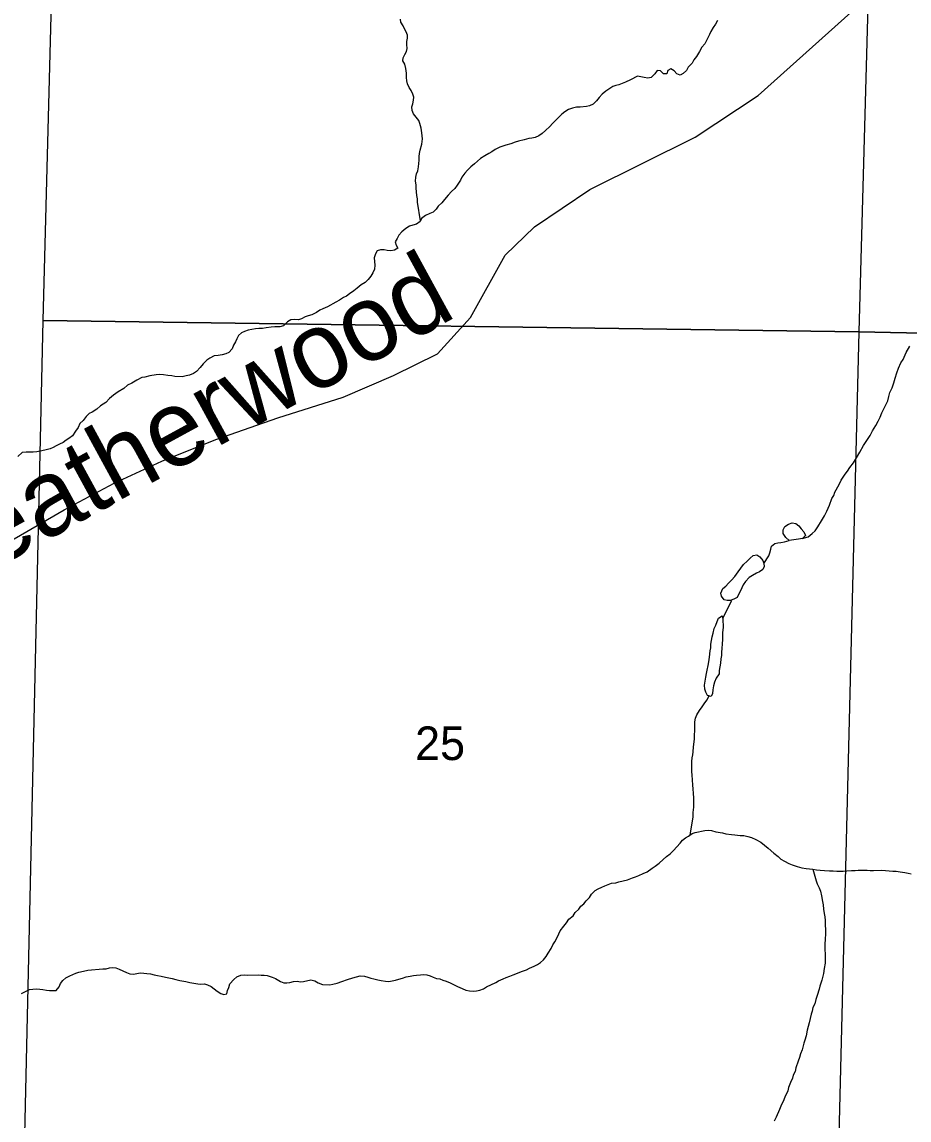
# Model space of a CAD drawing. Extents: x -10 to 158, y 8 to 33.
# Drawn here: x 42.291 to 43.396, y 15.845 to 17.212 of the extents above; entities that cross this region are included whole.
import ezdxf

# ---------------------------------------------------------------- set-up
doc = ezdxf.new("R2010")
doc.units = 0
for name, color, linetype in [('GM_X_Corporation', 7, 'Continuous'), ('GM_X_Minor_River', 7, 'Continuous'), ('GM_X_Minor_River_Text', 7, 'Continuous'), ('GM_X_Rail_Line', 7, 'Continuous'), ('GM_X_Section_Text', 7, 'Continuous')]:
    doc.layers.add(name, color=color, linetype=linetype)

msp = doc.modelspace()

# ---------------------------------------------------------------- linework, layer by layer
at = {"layer": 'GM_X_Corporation'}
for points in [[(43.3612, 17.8489), (43.3329, 16.8264), (42.3174, 16.8404), (42.3441, 17.8693)], [(44.324, 16.8057), (44.324, 17.8307), (43.3612, 17.8489), (43.3329, 16.8264)], [(43.3329, 16.8264), (43.3079, 15.8092), (42.2946, 15.8263), (42.3174, 16.8404)], [(44.324, 15.791), (44.324, 16.8057), (43.3329, 16.8264), (43.3079, 15.8092)]]:
    msp.add_lwpolyline(points, close=True, dxfattribs=at)
at = {"layer": 'GM_X_Minor_River'}
for points in [[(42.7872, 16.9648), (42.7833, 16.9881), (42.7836, 16.9919), (42.7828, 16.9964), (42.7819, 17.0055), (42.7818, 17.0093), (42.781, 17.0142), (42.7812, 17.0191), (42.7823, 17.0233), (42.7838, 17.0271), (42.7848, 17.0321), (42.7854, 17.0401), (42.7857, 17.0446), (42.786, 17.0484), (42.7867, 17.0526), (42.7889, 17.0602), (42.7895, 17.0667), (42.789, 17.0742), (42.7881, 17.0799), (42.7865, 17.0859), (42.7849, 17.0897), (42.7818, 17.0938), (42.7784, 17.0979), (42.7768, 17.1021), (42.7763, 17.1066), (42.7778, 17.1104), (42.7784, 17.115), (42.7788, 17.1188), (42.7776, 17.1226), (42.7756, 17.1271), (42.7729, 17.1308), (42.7709, 17.1353), (42.7701, 17.1391), (42.7696, 17.1433), (42.7699, 17.1486), (42.7691, 17.1542), (42.7675, 17.1599), (42.7651, 17.164), (42.7658, 17.1678), (42.7676, 17.1717), (42.7698, 17.1755), (42.7705, 17.1793), (42.7701, 17.1842), (42.77, 17.188), (42.7711, 17.1922), (42.771, 17.196), (42.7694, 17.2001), (42.7671, 17.2039), (42.7655, 17.2076), (42.7628, 17.2121), (42.7623, 17.2159)], [(43.157, 17.2142), (43.1545, 17.2096), (43.1515, 17.2054), (43.1486, 17.2004), (43.1471, 17.1966), (43.1449, 17.1924), (43.1413, 17.1851), (43.1376, 17.1809), (43.1346, 17.1755), (43.1309, 17.1694), (43.1276, 17.1651), (43.1254, 17.1609), (43.1206, 17.1559), (43.1184, 17.1517), (43.1143, 17.1482), (43.1105, 17.1459)], [(43.1105, 17.1459), (43.1063, 17.1477), (43.1032, 17.1514), (43.099, 17.154), (43.0953, 17.1517), (43.0939, 17.1479), (43.0897, 17.1478), (43.0862, 17.1515), (43.0821, 17.1518), (43.0791, 17.1476), (43.0746, 17.1433), (43.0701, 17.1425), (43.0656, 17.1432), (43.0614, 17.1439), (43.0576, 17.1449), (43.0486, 17.1402), (43.0426, 17.1375), (43.0384, 17.1355), (43.0343, 17.1339), (43.0305, 17.1331), (43.0268, 17.1319), (43.0219, 17.1288), (43.0178, 17.126), (43.0133, 17.1222), (43.0096, 17.1183), (43.0063, 17.1141), (43.0022, 17.1098), (42.9977, 17.1079), (42.9939, 17.107), (42.986, 17.1061), (42.9814, 17.1061), (42.9765, 17.1048), (42.9716, 17.1032), (42.9671, 17.1005), (42.9634, 17.0974), (42.9593, 17.0939), (42.9556, 17.0901), (42.9515, 17.0858), (42.9482, 17.082), (42.943, 17.0773), (42.9389, 17.0735), (42.9344, 17.0707), (42.9299, 17.0684), (42.9257, 17.0675), (42.9219, 17.0671), (42.9163, 17.0655), (42.9091, 17.0638), (42.905, 17.0626), (42.8997, 17.0606), (42.8933, 17.059), (42.8896, 17.0578), (42.8858, 17.0562), (42.8802, 17.0535), (42.8761, 17.0507), (42.8723, 17.0484), (42.8674, 17.0457), (42.8618, 17.0422), (42.8581, 17.0391), (42.8544, 17.0356), (42.8499, 17.0321), (42.8458, 17.0278), (42.8425, 17.024), (42.8388, 17.019), (42.8369, 17.0152), (42.8329, 17.009), (42.8299, 17.0048), (42.8258, 17.0013), (42.8217, 16.9967), (42.8169, 16.9913), (42.8136, 16.9871), (42.8091, 16.9829), (42.8065, 16.979), (42.8028, 16.9755), (42.7987, 16.9736), (42.7934, 16.9712), (42.7886, 16.9677), (42.7867, 16.9639), (42.7823, 16.9604), (42.7777, 16.9592), (42.7736, 16.958), (42.7691, 16.9552), (42.7639, 16.951), (42.7602, 16.9467), (42.758, 16.9425), (42.7558, 16.9387), (42.757, 16.9345), (42.7589, 16.9308), (42.7548, 16.9281), (42.7503, 16.9272), (42.7457, 16.9279), (42.7419, 16.9286), (42.7374, 16.9285), (42.7333, 16.9273), (42.7311, 16.9235), (42.7296, 16.9185), (42.7301, 16.914), (42.7302, 16.9094), (42.7299, 16.9045), (42.7277, 16.8999), (42.7255, 16.8957), (42.7222, 16.8915)], [(42.7222, 16.8915), (42.7184, 16.888), (42.7132, 16.8849), (42.7083, 16.881), (42.7042, 16.8775), (42.6986, 16.8736), (42.6949, 16.8709), (42.6911, 16.8693), (42.6863, 16.8658), (42.6818, 16.8635), (42.6713, 16.8576), (42.6656, 16.8552), (42.6619, 16.8533), (42.6578, 16.8505), (42.6518, 16.8478), (42.6473, 16.8462), (42.6435, 16.845), (42.639, 16.8426), (42.6352, 16.8414), (42.6303, 16.8417), (42.6258, 16.8413), (42.6217, 16.8389), (42.6164, 16.8339), (42.6119, 16.8327), (42.6059, 16.8326), (42.601, 16.8321), (42.5949, 16.8316), (42.5904, 16.8308), (42.5858, 16.8307), (42.5817, 16.8302), (42.5726, 16.8286), (42.5681, 16.827), (42.5644, 16.825), (42.5606, 16.8219), (42.5584, 16.8177), (42.5566, 16.8139), (42.5544, 16.8097), (42.5526, 16.8051), (42.5485, 16.8008), (42.5448, 16.7989), (42.5403, 16.7977), (42.5353, 16.7968), (42.5304, 16.7964), (42.5248, 16.7936), (42.5211, 16.7913), (42.5166, 16.7866), (42.5129, 16.782), (42.5084, 16.777), (42.5043, 16.7747), (42.4994, 16.7723), (42.4953, 16.7715), (42.4904, 16.7703), (42.4813, 16.7709), (42.4775, 16.7715), (42.4726, 16.7722), (42.4673, 16.7729), (42.4623, 16.7732), (42.4578, 16.7727), (42.4499, 16.7718), (42.4439, 16.7702), (42.4401, 16.7694), (42.4341, 16.7662), (42.4277, 16.7627), (42.4221, 16.76), (42.4176, 16.7557), (42.4105, 16.7518), (42.4049, 16.7475), (42.4, 16.7436), (42.3952, 16.7386), (42.3885, 16.7343), (42.384, 16.7301), (42.3784, 16.7266), (42.3746, 16.7246), (42.3709, 16.7211), (42.3672, 16.7162), (42.3631, 16.7123), (42.3609, 16.7073), (42.3576, 16.7027), (42.3539, 16.697), (42.3494, 16.6935), (42.3457, 16.6915), (42.342, 16.6888), (42.3375, 16.6864), (42.3333, 16.6845), (42.3296, 16.6825), (42.3258, 16.6809), (42.3209, 16.6797), (42.3157, 16.6781), (42.3092, 16.6772), (42.3047, 16.6768), (42.296, 16.6766), (42.2911, 16.6762), (42.2859, 16.6711)], [(43.2627, 16.5689), (43.27, 16.571), (43.2748, 16.5752), (43.2786, 16.5787), (43.2822, 16.5837), (43.2867, 16.591), (43.2903, 16.5975), (43.2933, 16.6032), (43.2965, 16.6105), (43.2994, 16.6189), (43.302, 16.6227), (43.3031, 16.6269), (43.3086, 16.6365), (43.3111, 16.6418), (43.3159, 16.6491), (43.3189, 16.653), (43.3218, 16.6576), (43.3263, 16.6633), (43.3303, 16.6695), (43.3344, 16.6764), (43.3391, 16.6848), (43.3421, 16.6898), (43.3472, 16.6975), (43.3502, 16.7032), (43.3542, 16.7097), (43.3572, 16.7151), (43.3597, 16.72), (43.3619, 16.7254), (43.3659, 16.7338), (43.3692, 16.7407), (43.3706, 16.746), (43.3717, 16.751), (43.3746, 16.7567), (43.3768, 16.7628), (43.3782, 16.7689), (43.3803, 16.7754), (43.3825, 16.7811), (43.3854, 16.788), (43.3884, 16.7922), (43.392, 16.8006), (43.3968, 16.8087)], [(43.2462, 16.5664), (43.242, 16.5705), (43.2389, 16.5753), (43.2388, 16.5799), (43.241, 16.5841), (43.2455, 16.5868), (43.25, 16.5888), (43.2546, 16.5878), (43.2584, 16.5848), (43.2611, 16.581), (43.2646, 16.5773), (43.2665, 16.5728), (43.2628, 16.5689), (43.2579, 16.5681), (43.2462, 16.5664)], [(43.2149, 16.5378), (43.2212, 16.5473), (43.2223, 16.5512), (43.2233, 16.5557), (43.2244, 16.5595), (43.2285, 16.563), (43.2323, 16.5635), (43.236, 16.5643), (43.2406, 16.5648), (43.2462, 16.5664)], [(43.1737, 16.4919), (43.1692, 16.4918), (43.1654, 16.4929), (43.1619, 16.4974), (43.1611, 16.5012), (43.1636, 16.5069), (43.1674, 16.5096), (43.1707, 16.5135), (43.1744, 16.5173), (43.1785, 16.5219), (43.1829, 16.5277), (43.1863, 16.5323), (43.1896, 16.5366), (43.1941, 16.5408), (43.1978, 16.5447), (43.2015, 16.5478), (43.206, 16.5486), (43.2099, 16.5464), (43.2137, 16.5419), (43.2149, 16.5381), (43.215, 16.5343), (43.2135, 16.5305), (43.2094, 16.5274), (43.2057, 16.5258), (43.2008, 16.5231), (43.1963, 16.5204), (43.1919, 16.5157), (43.1889, 16.5115), (43.1874, 16.5077), (43.1856, 16.5039), (43.1838, 16.5001), (43.1816, 16.4958), (43.1775, 16.4935), (43.173, 16.4919)], [(43.1637, 16.4697), (43.1749, 16.4919)], [(43.1448, 16.3735), (43.1424, 16.3776), (43.1412, 16.3814), (43.1407, 16.3863), (43.1425, 16.3966), (43.1435, 16.4011), (43.1442, 16.4053), (43.1456, 16.411), (43.1463, 16.4156), (43.1473, 16.4213), (43.1479, 16.4293), (43.1486, 16.4331), (43.1486, 16.4376), (43.1496, 16.4422), (43.1503, 16.4468), (43.1517, 16.451), (43.1531, 16.457), (43.155, 16.4612), (43.1568, 16.4658), (43.1582, 16.47), (43.1627, 16.4728), (43.1639, 16.469), (43.1641, 16.4584), (43.1634, 16.4519), (43.1635, 16.4474), (43.1632, 16.4436), (43.1629, 16.4375), (43.1626, 16.4326), (43.162, 16.4273), (43.162, 16.4235), (43.1614, 16.4193), (43.1607, 16.414), (43.1593, 16.4048), (43.159, 16.4007), (43.1553, 16.3953), (43.1532, 16.3903), (43.1521, 16.3857), (43.1514, 16.3808), (43.1508, 16.3762), (43.1493, 16.3724), (43.1448, 16.3735)], [(43.1229, 16.1998), (43.1266, 16.2223), (43.1269, 16.2279), (43.1275, 16.2344), (43.1278, 16.2405), (43.1277, 16.2462), (43.1272, 16.2515), (43.1267, 16.2575), (43.1263, 16.2621), (43.1258, 16.2685), (43.1257, 16.2742), (43.1252, 16.2791), (43.125, 16.2912), (43.1257, 16.2958), (43.1264, 16.2996), (43.1267, 16.3034), (43.1273, 16.3095), (43.128, 16.3159), (43.1283, 16.3197), (43.1286, 16.3243), (43.1289, 16.33), (43.1287, 16.341), (43.1297, 16.3455), (43.1312, 16.3497), (43.1345, 16.3551), (43.1378, 16.3593), (43.1404, 16.3632), (43.1437, 16.3678), (43.1466, 16.3731)], [(42.7434, 16.0179), (42.7476, 16.0176), (42.7521, 16.0181), (42.7562, 16.0193), (42.7604, 16.0205), (42.7649, 16.0217), (42.7694, 16.0233), (42.7743, 16.0242), (42.7785, 16.025), (42.7822, 16.0254), (42.7871, 16.0259), (42.7909, 16.026), (42.7951, 16.0257), (42.7993, 16.0246), (42.8031, 16.0228), (42.8073, 16.0213), (42.8111, 16.0206), (42.8149, 16.0192), (42.8191, 16.0178), (42.824, 16.0156), (42.8332, 16.0112), (42.8389, 16.0086), (42.8435, 16.0068), (42.848, 16.0057), (42.8526, 16.0054), (42.8571, 16.0059), (42.8609, 16.0067), (42.8658, 16.0083), (42.8695, 16.0107), (42.8808, 16.0162), (42.8845, 16.0181), (42.8902, 16.0209), (42.8939, 16.0225), (42.8984, 16.0241), (42.9026, 16.0257), (42.9142, 16.0304), (42.9191, 16.032), (42.9229, 16.034), (42.9289, 16.0364), (42.933, 16.0387), (42.9367, 16.0411), (42.9405, 16.0445), (42.9438, 16.0484), (42.946, 16.0526), (42.9501, 16.0587), (42.9519, 16.0629), (42.9545, 16.0668), (42.9567, 16.0706), (42.9596, 16.0767), (42.961, 16.0805), (42.9655, 16.0863), (42.9692, 16.0905), (42.9721, 16.0952), (42.9773, 16.0994), (42.9799, 16.1033), (42.9844, 16.1075), (42.987, 16.1113), (42.9907, 16.1141), (42.9937, 16.1179), (42.9978, 16.1221), (43.0003, 16.126), (43.0048, 16.1306), (43.0085, 16.133), (43.0131, 16.1349), (43.0168, 16.1365), (43.0251, 16.1397), (43.0304, 16.1405), (43.0341, 16.1414), (43.0394, 16.1426), (43.0451, 16.1442), (43.0511, 16.1466), (43.0548, 16.1478), (43.059, 16.1494), (43.0646, 16.1518), (43.0695, 16.1541), (43.0758, 16.1584), (43.0796, 16.1611), (43.0844, 16.165), (43.0893, 16.1693), (43.0937, 16.1731), (43.0982, 16.1766), (43.1023, 16.1805), (43.1105, 16.1897), (43.1134, 16.1936), (43.1172, 16.1963), (43.1209, 16.1983), (43.1254, 16.2018), (43.1292, 16.203), (43.1333, 16.2038), (43.1371, 16.2046), (43.1412, 16.2055), (43.1454, 16.2059), (43.1496, 16.2056), (43.1549, 16.2038), (43.1632, 16.2024), (43.1674, 16.2014), (43.1746, 16.2007), (43.1788, 16.2001), (43.1852, 16.1994), (43.1898, 16.1991), (43.1947, 16.1981)], [(43.1947, 16.1981), (43.1993, 16.1966), (43.205, 16.1944), (43.2111, 16.1908), (43.2157, 16.1874), (43.2203, 16.1833), (43.2273, 16.1774), (43.2326, 16.1733), (43.2361, 16.1696), (43.2407, 16.1674), (43.246, 16.1645), (43.2502, 16.1626), (43.2563, 16.1605), (43.262, 16.1591), (43.2673, 16.158), (43.276, 16.1574), (43.2802, 16.1567), (43.2848, 16.156), (43.2904, 16.1558), (43.2965, 16.1551), (43.3011, 16.1552), (43.3056, 16.1549), (43.3094, 16.155), (43.3136, 16.1547), (43.3181, 16.1551), (43.3238, 16.1556), (43.3287, 16.1557), (43.3324, 16.1561), (43.3378, 16.1559), (43.3434, 16.156), (43.3472, 16.1556), (43.3514, 16.1557), (43.3608, 16.1559), (43.3665, 16.1556), (43.3707, 16.1553), (43.3756, 16.155), (43.3794, 16.1547), (43.3847, 16.154), (43.3904, 16.153), (43.3946, 16.1523), (43.3984, 16.1516)], [(43.2759, 16.1574), (43.2801, 16.1427), (43.2813, 16.1389), (43.2836, 16.134), (43.2852, 16.1299), (43.2865, 16.1242), (43.2877, 16.117), (43.2885, 16.1129), (43.289, 16.1076), (43.2899, 16.1023), (43.2907, 16.0978), (43.2912, 16.0936), (43.2915, 16.0765), (43.2912, 16.0705), (43.2909, 16.0636), (43.2912, 16.0451), (43.291, 16.0401), (43.2899, 16.0337), (43.2889, 16.0276), (43.2872, 16.0192), (43.2846, 16.0116), (43.2836, 16.0078), (43.2814, 15.9998), (43.2796, 15.9952), (43.2782, 15.9898), (43.276, 15.9849), (43.275, 15.9807), (43.2739, 15.9769), (43.2725, 15.9712), (43.2711, 15.9658), (43.27, 15.9613), (43.2686, 15.9567), (43.2676, 15.9498), (43.2658, 15.9445), (43.2647, 15.9407), (43.2626, 15.9323), (43.2604, 15.9273), (43.2593, 15.9228), (43.2575, 15.9182), (43.2546, 15.9098), (43.2536, 15.9052), (43.2514, 15.901), (43.2503, 15.8972), (43.2481, 15.8915), (43.2456, 15.8854), (43.2445, 15.8812), (43.2409, 15.8735), (43.2387, 15.8682), (43.2369, 15.8643), (43.2343, 15.8582), (43.23, 15.8483), (43.2278, 15.8437)], [(42.2903, 16.0024), (42.2944, 16.0047), (42.3001, 16.0075), (42.3084, 16.0084), (42.3129, 16.0077), (42.3167, 16.0074), (42.3213, 16.0067), (42.3251, 16.0064), (42.3296, 16.0061), (42.3334, 16.0062), (42.3371, 16.0108), (42.3389, 16.015), (42.3419, 16.0188), (42.3456, 16.0219), (42.3505, 16.0243), (42.3542, 16.0263), (42.358, 16.0279), (42.3618, 16.0291), (42.3674, 16.0303), (42.3727, 16.0315), (42.3916, 16.0334), (42.3957, 16.0334), (42.3999, 16.0343), (42.4037, 16.0347), (42.4078, 16.0344), (42.412, 16.033), (42.4212, 16.0286), (42.425, 16.0271), (42.4299, 16.0265), (42.4337, 16.0273), (42.4382, 16.0281), (42.4428, 16.0278), (42.4465, 16.0275), (42.4511, 16.0268), (42.4553, 16.0258), (42.4598, 16.0251), (42.464, 16.024), (42.4697, 16.023), (42.4739, 16.0219), (42.4777, 16.0212), (42.4823, 16.0198), (42.4876, 16.0187), (42.4948, 16.0174), (42.4997, 16.0163), (42.51, 16.0146), (42.5138, 16.0143), (42.5183, 16.0144), (42.5221, 16.0133), (42.5263, 16.0111), (42.5301, 16.0085), (42.534, 16.0055), (42.5386, 16.0026), (42.5424, 16.0011), (42.5461, 16.002), (42.5468, 16.0061), (42.5483, 16.01), (42.5497, 16.0145), (42.5545, 16.0199), (42.5586, 16.0234), (42.5635, 16.0254), (42.5677, 16.0258), (42.5715, 16.0255), (42.5851, 16.0258), (42.5889, 16.0255), (42.5926, 16.0255), (42.5964, 16.0248), (42.6025, 16.023), (42.6067, 16.0212), (42.6128, 16.0175), (42.617, 16.0157), (42.6208, 16.0158), (42.6246, 16.0162), (42.6291, 16.0174), (42.6337, 16.0179), (42.6378, 16.0172), (42.6416, 16.0173), (42.6506, 16.0197), (42.6556, 16.0183), (42.6598, 16.0157), (42.6651, 16.0139), (42.6742, 16.0133), (42.678, 16.0141), (42.6833, 16.0154), (42.6893, 16.0174), (42.6964, 16.0201), (42.7028, 16.0222), (42.7073, 16.0234), (42.7122, 16.0246), (42.7176, 16.0239), (42.7214, 16.0229), (42.7252, 16.0214), (42.729, 16.0207), (42.7339, 16.0197), (42.7381, 16.0186), (42.7434, 16.0179)]]:
    msp.add_lwpolyline(points, dxfattribs=at)
at = {"layer": 'GM_X_Rail_Line'}
msp.add_lwpolyline([(41.5253, 15.8523), (41.599, 15.9315), (41.7746, 16.1124), (41.9494, 16.3068), (41.9893, 16.3586), (42.0288, 16.3986), (42.0782, 16.4374), (42.255, 16.5536), (42.3436, 16.6047), (42.4055, 16.6379), (42.4651, 16.6652), (42.5323, 16.6923), (42.6096, 16.7193), (42.691, 16.7452), (42.7534, 16.7721), (42.8083, 16.7989), (42.8494, 16.8445), (42.8928, 16.9221), (42.9292, 16.9572), (42.9979, 17.0037), (43.1292, 17.0689), (43.2078, 17.1207), (43.3828, 17.2781)], dxfattribs=at)

# ---------------------------------------------------------------- texts
at = {"layer": 'GM_X_Minor_River_Text'}
msp.add_text('Leatherwood', height=0.094692, rotation=28.6221, dxfattribs=at).set_placement((42.1918, 16.4959))
at = {"layer": 'GM_X_Section_Text'}
msp.add_text('25', height=0.04186, rotation=0, dxfattribs=at).set_placement((42.7804, 16.2932))

doc.saveas('drawing.dxf')
